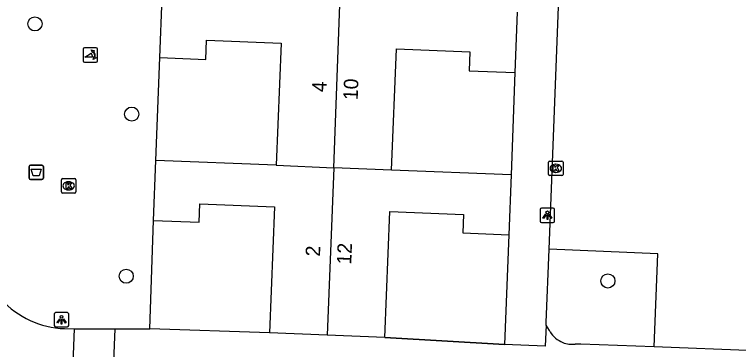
# Model space of a CAD drawing. Extents: x 160787 to 161428, y 386828 to 387483.
# Drawn here: x 161233.8 to 161283.9, y 387214 to 387237.2 of the extents above; entities that cross this region are included whole.
import ezdxf

# ---------------------------------------------------------------- set-up
doc = ezdxf.new("R2010")
doc.units = 0
for name, color, linetype in [('IMGEO_Afvalbak', 7, 'Continuous'), ('IMGEO_Boom', 7, 'Continuous'), ('IMGEO_Groenvoorziening', 7, 'Continuous'), ('IMGEO_Kolk', 7, 'Continuous'), ('IMGEO_Lichtpunt', 7, 'Continuous'), ('IMGEO_Muur', 7, 'Continuous'), ('IMGEO_Pand', 7, 'Continuous'), ('IMGEO_Pand_nummerreeks', 7, 'Continuous'), ('IMGEO_Poller', 7, 'Continuous'), ('IMGEO_Rijbaan_lokaal_open', 7, 'Continuous'), ('IMGEO_Voetpad_open', 7, 'Continuous')]:
    doc.layers.add(name, color=color, linetype=linetype)

msp = doc.modelspace()

# ---------------------------------------------------------------- linework, layer by layer
at = {"layer": 'IMGEO_Afvalbak'}
for p, q in [((161234.815, 387225.908), (161234.815, 387226.708)), ((161234.815, 387226.708), (161234.815, 387225.908)), ((161234.915, 387226.808), (161235.705, 387226.808)), ((161235.705, 387226.808), (161234.915, 387226.808)), ((161235.805, 387226.708), (161235.805, 387225.908)), ((161235.805, 387225.908), (161235.805, 387226.708)), ((161235.705, 387225.808), (161234.915, 387225.808)), ((161234.915, 387225.808), (161235.705, 387225.808))]:
    msp.add_line(p, q, dxfattribs=at)
msp.add_lwpolyline([(161234.958, 387226.522), (161235.662, 387226.522), (161235.513, 387226.052), (161235.107, 387226.052), (161234.958, 387226.522)], dxfattribs=at)
for centre, start, end in [((161234.915, 387226.708), 90, 180), ((161234.915, 387226.708), 90, 180), ((161235.705, 387226.708), 0, 90), ((161235.705, 387226.708), 360, 90), ((161234.915, 387225.908), 180, 270), ((161234.915, 387225.908), 180, 270), ((161235.705, 387225.908), 270, 0), ((161235.705, 387225.908), 270, 0)]:
    msp.add_arc(centre, 0.1, start, end, dxfattribs=at)
at = {"layer": 'IMGEO_Boom'}
for centre in [(161235.224, 387236.594), (161241.919, 387230.339), (161241.538, 387219.106), (161274.878, 387218.776)]:
    msp.add_circle(centre, 0.489, dxfattribs=at)
at = {"layer": 'IMGEO_Groenvoorziening'}
msp.add_lwpolyline([(161278.076, 387214.209), (161278.33, 387220.657), (161270.807, 387220.973)], dxfattribs=at)
at = {"layer": 'IMGEO_Kolk'}
for p, q in [((161270.772, 387226.155), (161270.772, 387227.007)), ((161270.847, 387227.081), (161271.699, 387227.081)), ((161271.26, 387226.861), (161271.285, 387226.861)), ((161271.773, 387227.007), (161271.773, 387226.155)), ((161271.283, 387226.301), (161271.258, 387226.301)), ((161237.052, 387224.943), (161237.052, 387225.795)), ((161237.127, 387225.869), (161237.979, 387225.869)), ((161238.053, 387225.795), (161238.053, 387224.943)), ((161271.699, 387226.081), (161270.847, 387226.081)), ((161237.54, 387225.649), (161237.565, 387225.649)), ((161237.979, 387224.869), (161237.127, 387224.869)), ((161237.563, 387225.089), (161237.538, 387225.089))]:
    msp.add_line(p, q, dxfattribs=at)
for points in [[(161270.772, 387226.155), (161270.772, 387227.007)], [(161270.847, 387227.081), (161271.699, 387227.081)], [(161271.093, 387226.781), (161271.216, 387226.781), (161271.216, 387226.63), (161271.346, 387226.781), (161271.51, 387226.781), (161271.364, 387226.63), (161271.517, 387226.381), (161271.365, 387226.381), (161271.28, 387226.545), (161271.216, 387226.478), (161271.216, 387226.381), (161271.093, 387226.381), (161271.093, 387226.781)], [(161271.773, 387227.007), (161271.773, 387226.155)], [(161237.052, 387224.943), (161237.052, 387225.795)], [(161237.127, 387225.869), (161237.979, 387225.869)], [(161238.053, 387225.795), (161238.053, 387224.943)], [(161271.699, 387226.081), (161270.847, 387226.081)], [(161237.373, 387225.569), (161237.496, 387225.569), (161237.496, 387225.418), (161237.626, 387225.569), (161237.79, 387225.569), (161237.644, 387225.418), (161237.797, 387225.169), (161237.645, 387225.169), (161237.56, 387225.333), (161237.496, 387225.266), (161237.496, 387225.169), (161237.373, 387225.169), (161237.373, 387225.569)], [(161237.979, 387224.869), (161237.127, 387224.869)]]:
    msp.add_lwpolyline(points, dxfattribs=at)
for centre, start, end in [((161270.849, 387227.005), 91.552, 178.448), ((161270.849, 387227.005), 91.552, 178.448), ((161271.697, 387227.005), 1.552, 88.448), ((161271.697, 387227.005), 1.552, 88.448), ((161237.129, 387225.793), 91.552, 178.448), ((161237.129, 387225.793), 91.552, 178.448), ((161237.977, 387225.793), 1.552, 88.448), ((161237.977, 387225.793), 1.552, 88.448), ((161270.849, 387226.157), 181.552, 268.448), ((161270.849, 387226.157), 181.552, 268.448), ((161271.697, 387226.157), 271.552, 358.448), ((161271.697, 387226.157), 271.552, 358.448), ((161237.129, 387224.945), 181.552, 268.448), ((161237.129, 387224.945), 181.552, 268.448), ((161237.977, 387224.945), 271.552, 358.448), ((161237.977, 387224.945), 271.552, 358.448)]:
    msp.add_arc(centre, 0.0765, start, end, dxfattribs=at)
for centre, major_axis, ratio, start_param, end_param in [((161271.259, 387226.581), (-0.387, 0.002), 0.722429, 4.712389, 7.853982), ((161271.284, 387226.581), (-0.39, 0.002), 0.717154, 1.570796, 4.712389), ((161237.539, 387225.369), (-0.387, 0.002), 0.722429, 4.712389, 7.853982), ((161237.564, 387225.369), (-0.39, 0.002), 0.717154, 1.570796, 4.712389)]:
    msp.add_ellipse(centre, major_axis=major_axis, ratio=ratio, start_param=start_param, end_param=end_param, dxfattribs=at)
at = {"layer": 'IMGEO_Lichtpunt'}
for p, q in [((161270.192, 387223.734), (161270.192, 387222.927)), ((161270.192, 387223.734), (161270.192, 387222.927)), ((161271.094, 387223.829), (161270.286, 387223.829)), ((161271.094, 387223.829), (161270.286, 387223.829)), ((161271.188, 387222.927), (161271.188, 387223.734)), ((161271.188, 387222.927), (161271.188, 387223.734)), ((161270.286, 387222.833), (161271.094, 387222.833)), ((161270.286, 387222.833), (161271.094, 387222.833)), ((161236.563, 387216.489), (161236.563, 387215.682)), ((161236.563, 387216.489), (161236.563, 387215.682)), ((161237.465, 387216.584), (161236.657, 387216.584)), ((161237.465, 387216.584), (161236.657, 387216.584)), ((161237.559, 387215.682), (161237.559, 387216.489)), ((161237.559, 387215.682), (161237.559, 387216.489)), ((161236.657, 387215.588), (161237.465, 387215.588)), ((161236.657, 387215.588), (161237.465, 387215.588))]:
    msp.add_line(p, q, dxfattribs=at)
for points in [[(161270.566, 387223.398), (161270.605, 387223.37), (161270.417, 387223.108), (161270.379, 387223.135), (161270.566, 387223.398)], [(161270.668, 387223.35), (161270.715, 387223.35), (161270.715, 387223.028), (161270.668, 387223.028), (161270.668, 387223.35)], [(161270.778, 387223.37), (161270.816, 387223.397), (161271.003, 387223.135), (161270.964, 387223.107), (161270.778, 387223.37)], [(161236.937, 387216.153), (161236.976, 387216.125), (161236.788, 387215.863), (161236.75, 387215.89), (161236.937, 387216.153)], [(161237.039, 387216.105), (161237.086, 387216.105), (161237.086, 387215.783), (161237.039, 387215.783), (161237.039, 387216.105)], [(161237.149, 387216.125), (161237.187, 387216.152), (161237.374, 387215.89), (161237.335, 387215.862), (161237.149, 387216.125)]]:
    msp.add_lwpolyline(points, dxfattribs=at)
for centre in [(161270.691, 387223.532), (161237.062, 387216.287)]:
    msp.add_circle(centre, 0.0994, dxfattribs=at)
for centre, start, end in [((161270.286, 387223.734), 90, 180), ((161270.286, 387223.734), 90, 180), ((161271.094, 387223.734), 0, 90), ((161271.094, 387223.734), 0, 90), ((161270.286, 387222.927), 180, 270), ((161270.286, 387222.927), 180, 270), ((161271.094, 387222.927), 270, 0), ((161271.094, 387222.927), 270, 360), ((161236.657, 387216.489), 90, 180), ((161236.657, 387216.489), 90, 180), ((161237.465, 387216.489), 0, 90), ((161237.465, 387216.489), 0, 90), ((161236.657, 387215.682), 180, 270), ((161236.657, 387215.682), 180, 270), ((161237.465, 387215.682), 270, 0), ((161237.465, 387215.682), 270, 360)]:
    msp.add_arc(centre, 0.0946, start, end, dxfattribs=at)
at = {"layer": 'IMGEO_Muur'}
for points in [[(161243.59, 387227.128), (161243.858, 387234.254)], [(161268.428, 387233.219), (161268.178, 387226.131)], [(161243.165, 387215.454), (161243.425, 387222.972)], [(161268.013, 387221.984), (161267.73, 387214.375)], [(161251.463, 387215.171), (161243.165, 387215.454)], [(161259.437, 387214.853), (161267.73, 387214.375)]]:
    msp.add_lwpolyline(points, dxfattribs=at)
at = {"layer": 'IMGEO_Pand'}
for points in [[(161243.858, 387234.254), (161244.025, 387238.443)], [(161255.899, 387226.628), (161256.335, 387237.925)], [(161268.595, 387237.411), (161268.428, 387233.219)], [(161243.858, 387234.254), (161247.045, 387234.127), (161247.098, 387235.468), (161252.261, 387235.263), (161251.924, 387226.796)], [(161259.905, 387226.46), (161260.24, 387234.868), (161265.324, 387234.665), (161265.272, 387233.345), (161268.428, 387233.219)], [(161243.425, 387222.972), (161243.59, 387227.128)], [(161251.924, 387226.796), (161243.59, 387227.128)], [(161251.924, 387226.796), (161255.899, 387226.628)], [(161255.899, 387226.628), (161255.45, 387215.012)], [(161259.905, 387226.46), (161255.899, 387226.628)], [(161268.178, 387226.131), (161259.905, 387226.46)], [(161268.178, 387226.131), (161268.013, 387221.984)], [(161243.425, 387222.972), (161246.584, 387222.846), (161246.634, 387224.118), (161251.811, 387223.912), (161251.463, 387215.171)], [(161259.437, 387214.853), (161259.784, 387223.592), (161264.882, 387223.389), (161264.831, 387222.111), (161268.013, 387221.984)], [(161255.45, 387215.012), (161251.463, 387215.171)], [(161259.437, 387214.853), (161255.45, 387215.012)]]:
    msp.add_lwpolyline(points, dxfattribs=at)
at = {"layer": 'IMGEO_Poller'}
for p, q in [((161238.562, 387234.838), (161238.562, 387234.031)), ((161238.562, 387234.838), (161238.562, 387234.031)), ((161239.464, 387234.933), (161238.656, 387234.933)), ((161239.464, 387234.933), (161238.656, 387234.933)), ((161239.558, 387234.031), (161239.558, 387234.838)), ((161239.558, 387234.031), (161239.558, 387234.838)), ((161238.656, 387233.936), (161239.464, 387233.936)), ((161238.656, 387233.936), (161239.464, 387233.936))]:
    msp.add_line(p, q, dxfattribs=at)
for points in [[(161239.241, 387234.662), (161239.229, 387234.589), (161239.104, 387234.794)], [(161239.104, 387234.794), (161239.335, 387234.728), (161239.264, 387234.696)], [(161239.197, 387234.289), (161238.684, 387234.289), (161239.114, 387234.564)], [(161239.257, 387234.117), (161239.323, 387234.348), (161239.353, 387234.28)], [(161239.389, 387234.253), (161239.461, 387234.242), (161239.257, 387234.117)]]:
    msp.add_lwpolyline(points, dxfattribs=at)
for centre, radius, start, end in [((161238.656, 387234.838), 0.0946, 90, 180), ((161238.656, 387234.838), 0.0946, 90, 180), ((161239.464, 387234.838), 0.0946, 0, 90), ((161239.464, 387234.838), 0.0946, 0, 90), ((161238.869, 387234.339), 0.332, 351.3247, 42.4854), ((161238.883, 387234.349), 0.476, 351.7527, 41.1691), ((161238.883, 387234.349), 0.516, 349.3569, 42.2912), ((161238.656, 387234.031), 0.0946, 180, 270), ((161238.656, 387234.031), 0.0946, 180, 270), ((161239.464, 387234.031), 0.0946, 270, 0), ((161239.464, 387234.031), 0.0946, 270, 0)]:
    msp.add_arc(centre, radius, start, end, dxfattribs=at)
at = {"layer": 'IMGEO_Rijbaan_lokaal_open'}
for points in [[(161270.603, 387215.713), (161270.538, 387214.251), (161267.73, 387214.375)], [(161270.88, 387215.251), (161270.826, 387215.342), (161270.603, 387215.713)], [(161237.275, 387215.472), (161237.967, 387215.47)], [(161237.659, 387207.677), (161237.967, 387215.47)], [(161237.967, 387215.47), (161240.747, 387215.462)], [(161240.747, 387215.462), (161240.436, 387207.567)], [(161240.747, 387215.462), (161243.165, 387215.454)], [(161251.463, 387215.171), (161243.165, 387215.454)], [(161267.73, 387214.375), (161259.437, 387214.853)], [(161278.076, 387214.209), (161272.998, 387214.408), (161272.624, 387214.392)], [(161299.195, 387213.381), (161278.076, 387214.209)]]:
    msp.add_lwpolyline(points, dxfattribs=at)
for centre, radius, start, end in [((161237.517, 387221.748), 6.28, 177.5889, 267.7928), ((161272.497, 387216.271), 1.912, 212.2414, 247.1627), ((161272.456, 387216.432), 2.047, 249.9626, 274.7013)]:
    msp.add_arc(centre, radius, start, end, dxfattribs=at)
at = {"layer": 'IMGEO_Voetpad_open'}
for points in [[(161270.807, 387220.973), (161272.761, 387271.438)], [(161243.59, 387227.128), (161243.858, 387234.254)], [(161268.428, 387233.219), (161268.178, 387226.131)], [(161243.165, 387215.454), (161243.425, 387222.972)], [(161268.013, 387221.984), (161267.73, 387214.375)], [(161270.603, 387215.713), (161270.611, 387215.901), (161270.807, 387220.973)]]:
    msp.add_lwpolyline(points, dxfattribs=at)

# ---------------------------------------------------------------- texts
at = {"layer": 'IMGEO_Pand_nummerreeks'}
for s, rotation, p in [('10', 87.7593, (161257.558, 387231.297)), ('4', 87.7903, (161255.389, 387231.846)), ('12', 87.7593, (161257.113, 387219.906)), ('2', 87.7903, (161254.949, 387220.459))]:
    msp.add_text(s, height=1, rotation=rotation, dxfattribs=at).set_placement(p)

doc.saveas('drawing.dxf')
